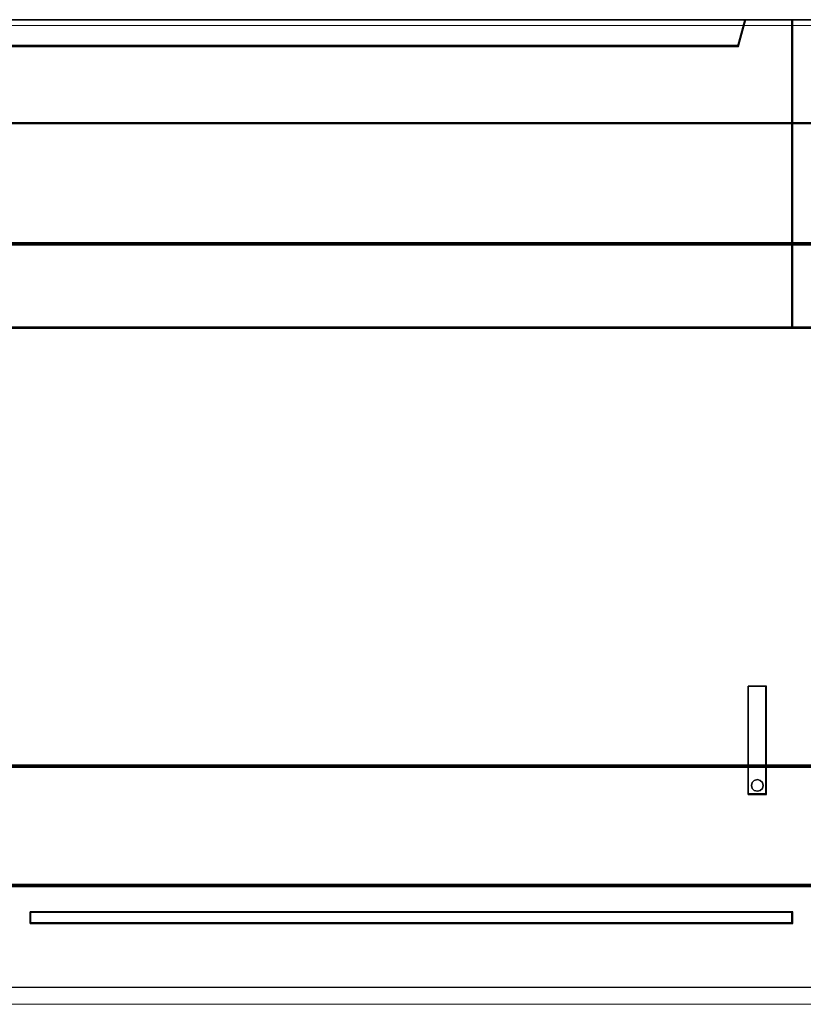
# Model space of a CAD drawing. Header units: millimetres. Extents: x -1290 to 1795, y -4192 to -1311.
# Tile 903 of 1056: x 1436.34 to 1443.54, y -2228.78 to -2219.73. Entities that reach past the tile are written whole.
import ezdxf

# ---------------------------------------------------------------- set-up
doc = ezdxf.new("R2010")
doc.units = ezdxf.units.MM
doc.layers.add('30', color=7, linetype='Continuous')
doc.layers.add('45', color=7, linetype='Continuous')
doc.layers.add('Aparatura', color=7, linetype='Continuous', lineweight=13)

# ---------------------------------------------------------------- blocks, each defined once
blk = doc.blocks.new('*U270')
at = {"layer": '45', "color": 139}
for points in [[(306.482346, -252.383659), (378.503165, -252.383659)], [(375.330725, -252.383659), (374.965501, -253.609976)], [(377.462991, -266.557224), (377.462991, -252.383659)], [(309.977043, -253.566884), (375.008468, -253.566884)], [(378.503165, -266.512337), (323.728457, -266.512337)], [(375.464999, -287.991733), (375.464999, -283.011055)], [(375.464999, -283.011055), (376.304657, -283.011055)], [(376.261689, -287.991733), (376.261689, -283.011055)], [(375.464999, -287.946846), (376.304657, -287.946846)], [(342.471272, -293.922223), (342.471272, -293.390759)], [(342.471272, -293.390759), (377.507749, -293.390759)], [(377.462991, -293.922223), (377.462991, -293.390759)], [(342.471272, -293.879131), (377.507749, -293.879131)], [(306.482346, -296.841682), (378.503165, -296.841682)]]:
    blk.add_lwpolyline(points, dxfattribs=at)
at = {"layer": '45', "color": 7}
for points in [[(375.007521, -253.569385), (309.979324, -253.569385), (309.656355, -252.383659), (306.482346, -252.383659), (306.482346, -266.557224), (307.228517, -266.557224), (307.228517, -265.928513), (307.228517, -265.255682), (307.228517, -262.112129), (309.583965, -261.874984), (311.939414, -261.709534), (314.300431, -261.626809), (316.667016, -261.626809), (319.028033, -261.709534), (321.383482, -261.874984), (323.73893, -262.112129), (323.73893, -265.255682), (323.73893, -265.928513), (323.73893, -266.557224), (324.4851, -266.557224), (377.507749, -266.557224), (377.507749, -252.383659), (375.330491, -252.383659), (375.007521, -253.569385)], [(309.977764, -253.609976), (375.007747, -253.609976), (375.330725, -252.383659), (309.654786, -252.383659), (309.977764, -253.609976)], [(377.462991, -252.383659), (377.462991, -266.557224), (378.503165, -266.557224), (378.503165, -252.383659), (377.462991, -252.383659)], [(375.464999, -287.991733), (376.304657, -287.991733), (376.304657, -283.011055), (375.464999, -283.011055), (375.464999, -287.991733)], [(375.646344, -287.447102), (375.737167, -287.345358), (375.882484, -287.309448), (376.015692, -287.345358), (376.11257, -287.447102), (376.1489, -287.578771), (376.11257, -287.716425), (376.015692, -287.806199), (375.882484, -287.848094), (375.737167, -287.806199), (375.646344, -287.716425), (375.610014, -287.578771), (375.646344, -287.447102)], [(342.471272, -293.390759), (342.471272, -293.922223), (377.507749, -293.922223), (377.507749, -293.390759), (342.471272, -293.390759)]]:
    blk.add_lwpolyline(points, close=True, dxfattribs=at)
at = {"layer": '45', "color": 140}
for points in [[(375.007521, -253.569385), (309.979324, -253.569385), (309.656355, -252.383659), (306.482346, -252.383659), (306.482346, -266.557224), (307.228517, -266.557224), (307.228517, -265.928513), (307.228517, -265.255682), (307.228517, -262.112129), (309.583965, -261.874984), (311.939414, -261.709534), (314.300431, -261.626809), (316.667016, -261.626809), (319.028033, -261.709534), (321.383482, -261.874984), (323.73893, -262.112129), (323.73893, -265.255682), (323.73893, -265.928513), (323.73893, -266.557224), (324.4851, -266.557224), (377.507749, -266.557224), (377.507749, -252.383659), (375.330491, -252.383659), (375.007521, -253.569385)], [(374.98755, -253.587326), (309.998693, -253.587326), (309.675919, -252.405205), (306.50383, -252.405205), (306.50383, -266.535678), (307.249549, -266.535678), (307.249549, -265.908879), (307.249549, -265.238094), (307.249549, -262.104098), (309.603573, -261.867673), (311.957596, -261.702726), (314.317185, -261.620253), (316.682339, -261.620253), (319.041927, -261.702726), (321.395951, -261.867673), (323.749974, -262.104098), (323.749974, -265.238094), (323.749974, -265.908879), (323.749974, -266.535678), (324.495693, -266.535678), (377.486265, -266.535678), (377.486265, -252.405205), (375.310324, -252.405205), (374.98755, -253.587326)], [(309.999045, -253.58843), (374.988256, -253.58843), (375.311032, -252.405205), (309.67627, -252.405205), (309.999045, -253.58843)], [(377.462991, -252.383659), (377.462991, -266.557224), (378.503165, -266.557224), (378.503165, -252.383659), (377.462991, -252.383659)]]:
    blk.add_lwpolyline(points, close=True, dxfattribs=at)
at = {"layer": '45', "color": 59}
for points in [[(309.977764, -253.609976), (375.007747, -253.609976), (375.330725, -252.383659), (309.654786, -252.383659), (309.977764, -253.609976)], [(377.484475, -252.405205), (377.484475, -266.535678), (378.481681, -266.535678), (378.481681, -252.405205), (377.484475, -252.405205)], [(375.464999, -287.991733), (376.304657, -287.991733), (376.304657, -283.011055), (375.464999, -283.011055), (375.464999, -287.991733)], [(375.646344, -287.447102), (375.737167, -287.345358), (375.882484, -287.309448), (376.015692, -287.345358), (376.11257, -287.447102), (376.1489, -287.578771), (376.11257, -287.716425), (376.015692, -287.806199), (375.882484, -287.848094), (375.737167, -287.806199), (375.646344, -287.716425), (375.610014, -287.578771), (375.646344, -287.447102)]]:
    blk.add_lwpolyline(points, close=True, dxfattribs=at)
at = {"layer": '45', "color": 139}
blk.add_lwpolyline([(376.1489, -287.578771), (376.11257, -287.447102), (376.015692, -287.345358), (375.882484, -287.309448), (375.737167, -287.345358), (375.646344, -287.447102), (375.610014, -287.578771), (375.646344, -287.716425), (375.737167, -287.806199), (375.882484, -287.848094), (376.015692, -287.806199), (376.11257, -287.716425), (376.1489, -287.578771)], close=True, dxfattribs=at)
at = {"layer": '45', "color": 1}
for points in [[(342.471272, -293.390759), (342.471272, -293.922223), (377.507749, -293.922223), (377.507749, -293.390759), (342.471272, -293.390759)], [(342.492756, -293.410509), (342.492756, -293.902472), (377.486265, -293.902472), (377.486265, -293.410509), (342.492756, -293.410509)]]:
    blk.add_lwpolyline(points, close=True, dxfattribs=at)
blk = doc.blocks.new('*U278')
at = {"layer": '30', "color": 7}
for points in [[(117.158256, -407.009099), (548.842747, -407.009099), (117.158256, -407.009099)], [(548.842747, -407.009099), (117.158256, -407.009099), (117.158256, -409.573981), (117.158256, -411.051577), (117.158256, -412.61281), (548.842747, -412.61281), (548.842747, -411.051577), (548.842747, -409.573981), (548.842747, -407.009099)], [(117.158256, -412.524831), (548.842747, -412.524831), (117.158256, -412.524831)], [(548.842747, -412.524831), (117.158256, -412.524831), (117.158256, -414.039739), (117.158256, -435.110729), (117.158256, -436.625636), (548.842747, -436.625636), (548.842747, -435.110729), (548.842747, -414.039739), (548.842747, -412.524831)], [(117.158256, -436.539453), (548.842747, -436.539453), (117.158256, -436.539453)], [(548.842747, -436.539453), (117.158256, -436.539453), (117.158256, -438.016824), (117.158256, -439.577819), (117.158256, -442.114436), (548.842747, -442.114436), (548.842747, -439.577819), (548.842747, -438.016824), (548.842747, -436.539453)], [(548.79978, -436.580749), (117.201224, -436.580749), (117.201224, -438.035757), (117.201224, -439.573124), (117.201224, -442.071345), (548.79978, -442.071345), (548.79978, -439.573124), (548.79978, -438.035757), (548.79978, -436.580749)], [(117.158256, -442.026458), (548.842747, -442.026458), (117.158256, -442.026458)]]:
    blk.add_lwpolyline(points, close=True, dxfattribs=at)
at = {"layer": '30', "color": 59}
blk.add_lwpolyline([(548.79978, -407.05219), (117.201224, -407.05219), (117.201224, -409.577626), (117.201224, -411.032496), (117.201224, -412.569718), (548.79978, -412.569718), (548.79978, -411.032496), (548.79978, -409.577626), (548.79978, -407.05219)], close=True, dxfattribs=at)

msp = doc.modelspace()

# ---------------------------------------------------------------- linework, layer by layer
at = {"layer": 'Aparatura', "color": 7, "lineweight": 13}
for points in [[(1428.3433, -2228.7775), (1428.3433, -2219.781), (1514.6895, -2219.781), (1514.6895, -2228.7775)], [(1428.3433, -2228.7771), (1514.6895, -2228.7771)]]:
    msp.add_lwpolyline(points, dxfattribs=at)
msp.add_lwpolyline([(1428.3433, -2219.781), (1514.6895, -2219.781), (1514.6895, -2228.7775), (1428.3433, -2228.7775), (1428.3433, -2219.781)], close=True, dxfattribs=at)

# ---------------------------------------------------------------- block references
at = {"layer": 'Aparatura', "color": 7, "lineweight": 13, "xscale": 0.2, "yscale": 0.2, "zscale": 0.2}
for name, p in [('*U270', (1367.9373, -2169.2501)), ('*U278', (1404.8289, -2139.2723))]:
    msp.add_blockref(name, p, dxfattribs=at)

doc.saveas('drawing.dxf')
